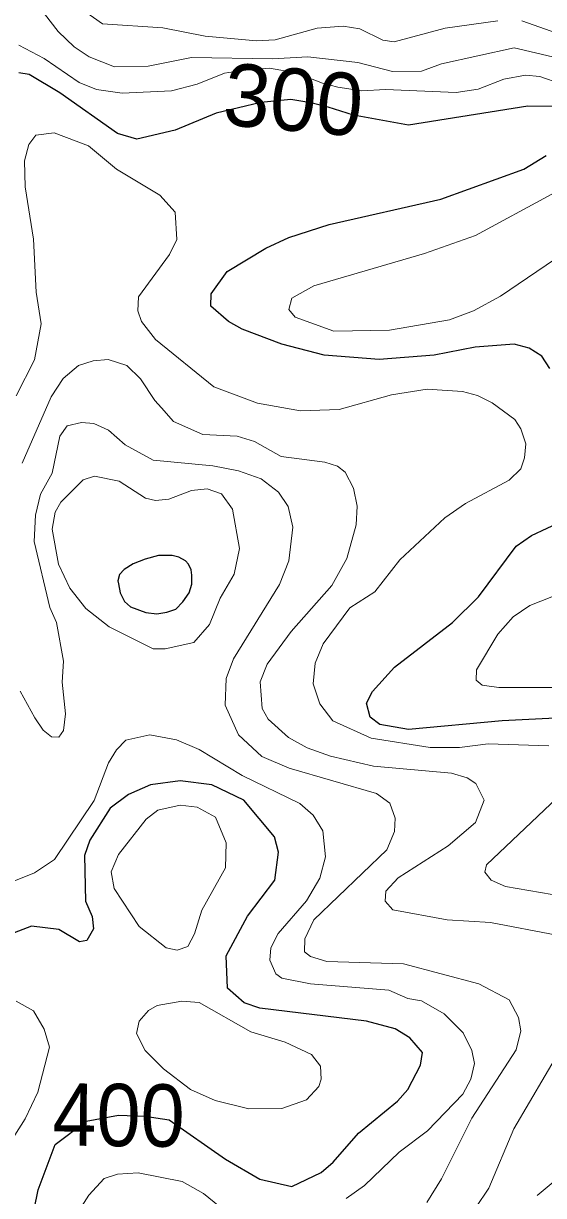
# Model space of a CAD drawing. Extents: x 673.6 to 698.9, y 7012 to 7040.1.
# Drawn here: x 679.215 to 679.882, y 7014.97 to 7016.474 of the extents above; entities that cross this region are included whole.
import ezdxf
from ezdxf.enums import TextEntityAlignment as Align

# ---------------------------------------------------------------- set-up
doc = ezdxf.new("R2010")
doc.units = 0
doc.header["$LTSCALE"] = 0.032
doc.layers.add('1', color=7, linetype='Continuous', lineweight=25)
doc.layers.add('2', color=7, linetype='Continuous', lineweight=13)
doc.layers.add('61', color=7, linetype='Continuous')

msp = doc.modelspace()

# ---------------------------------------------------------------- linework, layer by layer
at = {"layer": '1'}
for points in [[(679.8966, 7016.3679), (679.8622, 7016.3684), (679.7092, 7016.3438), (679.6386, 7016.3569), (679.6059, 7016.3668), (679.5839, 7016.3726), (679.5579, 7016.3769), (679.5195, 7016.3729), (679.4622, 7016.3592), (679.4098, 7016.3374), (679.3603, 7016.3259), (679.3355, 7016.3332), (679.2614, 7016.3856), (679.2223, 7016.4089), (679.2089, 7016.4111)], [(679.8903, 7016.0317), (679.8802, 7016.0475), (679.8638, 7016.0578), (679.8449, 7016.0627), (679.7948, 7016.059), (679.7422, 7016.0488), (679.6716, 7016.0431), (679.6009, 7016.0486), (679.5466, 7016.063), (679.4956, 7016.0821), (679.478, 7016.0918), (679.4554, 7016.1116), (679.4559, 7016.1276), (679.4765, 7016.1561), (679.526, 7016.1859), (679.5557, 7016.1999), (679.6074, 7016.2162), (679.7505, 7016.2487), (679.8572, 7016.2874), (679.8856, 7016.3049)], [(679.8977, 7015.5828), (679.8293, 7015.5795), (679.7089, 7015.5681), (679.6724, 7015.5747), (679.6599, 7015.584), (679.6552, 7015.6021), (679.6627, 7015.6171), (679.691, 7015.6483), (679.7654, 7015.7055), (679.7991, 7015.7384), (679.8471, 7015.8035), (679.8669, 7015.8174), (679.9271, 7015.8454)], [(679.2558, 7015.0357), (679.2954, 7015.0657), (679.3367, 7015.0733), (679.3709, 7015.072), (679.402, 7015.0674), (679.4742, 7015.0169), (679.5182, 7014.991), (679.5593, 7014.9815), (679.5972, 7014.9996), (679.6126, 7015.0128), (679.6451, 7015.0502), (679.695, 7015.0912), (679.7081, 7015.1062), (679.7243, 7015.1376), (679.7272, 7015.1537), (679.7109, 7015.1727), (679.692, 7015.1842), (679.6551, 7015.194), (679.5182, 7015.2105), (679.4982, 7015.2172), (679.4769, 7015.2362), (679.4752, 7015.2779), (679.5023, 7015.3288), (679.5377, 7015.375), (679.5424, 7015.4106), (679.5373, 7015.4303), (679.4979, 7015.4776), (679.4568, 7015.4974), (679.416, 7015.5022), (679.3778, 7015.4972), (679.3498, 7015.4849), (679.3264, 7015.4674), (679.3, 7015.4264), (679.2934, 7015.4065), (679.2944, 7015.3479), (679.3033, 7015.3281), (679.3049, 7015.3124), (679.2963, 7015.2976), (679.2867, 7015.2955), (679.2602, 7015.3117), (679.2253, 7015.3157), (679.1802, 7015.2988)], [(679.2177, 7014.8972), (679.2338, 7014.9772), (679.2558, 7015.0357)]]:
    msp.add_lwpolyline(points, dxfattribs=at)
msp.add_lwpolyline([(679.3368, 7015.7553), (679.339, 7015.7435), (679.3448, 7015.7324), (679.3521, 7015.7257), (679.3721, 7015.7184), (679.3861, 7015.7168), (679.3988, 7015.7187), (679.4106, 7015.7225), (679.4195, 7015.7321), (679.4278, 7015.7435), (679.4312, 7015.7549), (679.4309, 7015.7664), (679.43, 7015.7731), (679.4268, 7015.7804), (679.423, 7015.7845), (679.4144, 7015.7896), (679.4058, 7015.7915), (679.3883, 7015.7915), (679.3712, 7015.7867), (679.3556, 7015.7807), (679.3441, 7015.7734), (679.3384, 7015.767), (679.3362, 7015.7591)], close=True, dxfattribs=at)
at = {"layer": '2'}
for points in [[(679.2345, 7016.4963), (679.2596, 7016.464), (679.2802, 7016.4443), (679.2994, 7016.4314), (679.3318, 7016.4186), (679.3748, 7016.4194), (679.4304, 7016.4308), (679.5345, 7016.4292), (679.5797, 7016.4314), (679.6441, 7016.4244), (679.6885, 7016.4129), (679.7257, 7016.413), (679.7516, 7016.4227)], [(679.8239, 7016.4778), (679.7562, 7016.4686), (679.6908, 7016.4507), (679.6761, 7016.4529), (679.6465, 7016.4674), (679.6251, 7016.4711), (679.5918, 7016.4686), (679.5378, 7016.4534), (679.5142, 7016.4523), (679.4481, 7016.458), (679.3939, 7016.4687), (679.3162, 7016.4738), (679.2932, 7016.4902)], [(679.8994, 7016.4621), (679.8547, 7016.4777)], [(679.9314, 7016.3876), (679.8777, 7016.4062), (679.8592, 7016.4079), (679.8314, 7016.4028), (679.7986, 7016.3899), (679.7701, 7016.3858), (679.6797, 7016.3898), (679.6494, 7016.3881), (679.6184, 7016.3928), (679.5988, 7016.3979), (679.5644, 7016.411), (679.5306, 7016.4171), (679.4951, 7016.4141), (679.4731, 7016.4107), (679.438, 7016.3966), (679.405, 7016.3879), (679.3417, 7016.3849), (679.3087, 7016.3896), (679.2865, 7016.3987), (679.2414, 7016.4293), (679.209, 7016.4467)], [(679.7516, 7016.4227), (679.8449, 7016.4431), (679.9229, 7016.4248), (679.9579, 7016.4057), (679.9748, 7016.3798), (679.9795, 7016.3625)], [(679.2055, 7015.9967), (679.2293, 7016.0427), (679.2376, 7016.089), (679.2314, 7016.1296), (679.2277, 7016.1977), (679.2171, 7016.2649), (679.2163, 7016.2983), (679.222, 7016.319), (679.2306, 7016.331), (679.2543, 7016.334), (679.2982, 7016.3174), (679.3344, 7016.2876), (679.3899, 7016.254), (679.4098, 7016.2323), (679.4117, 7016.1973), (679.4022, 7016.1781), (679.3625, 7016.1235), (679.3618, 7016.1055), (679.3664, 7016.0919), (679.3842, 7016.0689), (679.4594, 7016.0081), (679.5152, 7015.987), (679.5704, 7015.9773), (679.6201, 7015.979), (679.6875, 7015.9979), (679.7331, 7016.0052), (679.7784, 7016.002), (679.7975, 7015.9969), (679.8163, 7015.9875), (679.8454, 7015.966), (679.8531, 7015.9542), (679.8596, 7015.9349), (679.8581, 7015.9171), (679.8532, 7015.9028), (679.8385, 7015.8881), (679.7824, 7015.8583), (679.7559, 7015.8398), (679.6981, 7015.7861), (679.6658, 7015.745), (679.634, 7015.7244), (679.5997, 7015.6782), (679.5892, 7015.6534), (679.5869, 7015.6269), (679.5952, 7015.601), (679.6119, 7015.5795), (679.6612, 7015.5573), (679.737, 7015.5451), (679.7745, 7015.5451), (679.8113, 7015.5498), (679.8893, 7015.5474)], [(679.9084, 7016.1798), (679.8271, 7016.1245), (679.7926, 7016.1056), (679.7618, 7016.0942), (679.6846, 7016.0809), (679.6131, 7016.0793), (679.5638, 7016.0976), (679.5557, 7016.1074), (679.5593, 7016.1219), (679.5875, 7016.1378), (679.7295, 7016.1793), (679.7953, 7016.2023), (679.8931, 7016.2552)], [(679.4894, 7015.9449), (679.4453, 7015.9469), (679.4076, 7015.9636), (679.392, 7015.9813), (679.3837, 7015.9903), (679.365, 7016.0183), (679.3477, 7016.0355), (679.3237, 7016.0431), (679.3046, 7016.0414), (679.2856, 7016.0353), (679.2658, 7016.0186), (679.2506, 7015.995), (679.2132, 7015.9102)], [(679.2105, 7015.6174), (679.2294, 7015.5831), (679.2401, 7015.5673), (679.2509, 7015.5588), (679.2605, 7015.5586), (679.2665, 7015.5671), (679.2689, 7015.5883), (679.2648, 7015.6289), (679.2664, 7015.6558), (679.2575, 7015.7055), (679.2489, 7015.7248), (679.2287, 7015.8097), (679.2303, 7015.8432), (679.2369, 7015.8704), (679.2518, 7015.8974), (679.2615, 7015.9449), (679.2712, 7015.9579), (679.2894, 7015.9624), (679.3052, 7015.9608), (679.3239, 7015.9526), (679.3455, 7015.9336), (679.3814, 7015.9141), (679.458, 7015.9067), (679.4909, 7015.9002), (679.5198, 7015.8899), (679.5424, 7015.8728), (679.5547, 7015.8543), (679.5605, 7015.8281), (679.5555, 7015.7847), (679.5436, 7015.7543), (679.4845, 7015.659)], [(679.6279, 7015.8984), (679.6179, 7015.9062), (679.6016, 7015.9115), (679.5455, 7015.9187), (679.5116, 7015.9377), (679.4894, 7015.9449)], [(679.8994, 7015.3041), (679.8145, 7015.3206), (679.7587, 7015.324), (679.6888, 7015.3368), (679.6792, 7015.3481), (679.68, 7015.3609), (679.6959, 7015.378), (679.76, 7015.4189), (679.7953, 7015.4487), (679.8063, 7015.4774), (679.7956, 7015.499), (679.7844, 7015.5062), (679.7644, 7015.5121), (679.6641, 7015.5211), (679.6092, 7015.5338), (679.5789, 7015.5449), (679.5552, 7015.5579), (679.5292, 7015.5814), (679.5212, 7015.5952), (679.5189, 7015.6296), (679.5279, 7015.6521), (679.5584, 7015.6938), (679.6109, 7015.7532), (679.63, 7015.7878), (679.6419, 7015.831), (679.6434, 7015.8548), (679.6384, 7015.8778), (679.6279, 7015.8984)], [(679.9361, 7015.6222), (679.8249, 7015.6223), (679.8035, 7015.6253), (679.7958, 7015.6314), (679.7964, 7015.645), (679.8236, 7015.6907), (679.8435, 7015.7128), (679.8647, 7015.7274), (679.9073, 7015.7439)], [(679.4845, 7015.659), (679.4751, 7015.6335), (679.4736, 7015.5993), (679.491, 7015.5612), (679.5208, 7015.5337), (679.5559, 7015.5187)], [(679.6293, 7014.9664), (679.6526, 7014.983), (679.697, 7015.0256), (679.7337, 7015.0533), (679.7789, 7015.1002), (679.789, 7015.1194), (679.794, 7015.1394), (679.7904, 7015.1562), (679.7793, 7015.179), (679.7547, 7015.2035), (679.7256, 7015.2201), (679.7081, 7015.2229), (679.6838, 7015.2335), (679.5833, 7015.2418), (679.5466, 7015.249), (679.5387, 7015.2547), (679.5311, 7015.2723), (679.5325, 7015.288), (679.5419, 7015.3066), (679.5784, 7015.3484), (679.5951, 7015.3774), (679.6024, 7015.4046), (679.5992, 7015.4382), (679.5866, 7015.4582), (679.5698, 7015.4731), (679.4955, 7015.5093), (679.4405, 7015.5425), (679.4113, 7015.5548), (679.3773, 7015.5615), (679.3464, 7015.5544), (679.3343, 7015.5422), (679.3241, 7015.5256), (679.3055, 7015.4771), (679.2548, 7015.4015)], [(679.5559, 7015.5187), (679.668, 7015.4863), (679.6853, 7015.4736), (679.692, 7015.4543), (679.691, 7015.4374), (679.6815, 7015.4138), (679.5877, 7015.3239), (679.576, 7015.2995), (679.5757, 7015.283), (679.5835, 7015.2768), (679.6044, 7015.2704), (679.7029, 7015.2673), (679.7992, 7015.2416), (679.8383, 7015.2212), (679.8505, 7015.1985), (679.8531, 7015.1816), (679.8473, 7015.1572), (679.7904, 7015.0695), (679.7513, 7014.9915), (679.7327, 7014.961)], [(679.9082, 7015.4884), (679.8092, 7015.3944), (679.8071, 7015.3853), (679.815, 7015.375), (679.8336, 7015.3667), (679.9534, 7015.3461)], [(679.2548, 7015.4015), (679.2292, 7015.3843), (679.2006, 7015.3728), (679.1821, 7015.37), (679.1683, 7015.3778), (679.1662, 7015.3938)], [(679.1874, 7015.0221), (679.2171, 7015.0684), (679.2334, 7015.1026), (679.2483, 7015.1604), (679.2416, 7015.1837), (679.2279, 7015.2071), (679.2056, 7015.2196)], [(679.7955, 7014.9548), (679.812, 7014.9796), (679.8443, 7015.0557), (679.9047, 7015.1582)], [(679.273, 7014.9305), (679.299, 7014.9704), (679.3184, 7014.9919), (679.3355, 7014.9977), (679.3621, 7014.9993), (679.4186, 7014.988), (679.4458, 7014.9728), (679.4735, 7014.9506)], [(679.9077, 7014.998), (679.8742, 7014.97)]]:
    msp.add_lwpolyline(points, dxfattribs=at)
for points in [[(679.3966, 7015.6716), (679.4338, 7015.6797), (679.4536, 7015.703), (679.4674, 7015.7367), (679.4852, 7015.7676), (679.4923, 7015.8005), (679.4834, 7015.8512), (679.469, 7015.8705), (679.4505, 7015.877), (679.4307, 7015.8749), (679.4017, 7015.8637), (679.3844, 7015.8623), (679.3717, 7015.8653), (679.3378, 7015.8868), (679.3062, 7015.8934), (679.2914, 7015.8886), (679.2627, 7015.8598), (679.2557, 7015.8471), (679.2517, 7015.8252), (679.2598, 7015.7804), (679.2743, 7015.7495), (679.2949, 7015.7236), (679.3249, 7015.7), (679.3815, 7015.6716)], [(679.3313, 7015.3642), (679.3273, 7015.3856), (679.3371, 7015.4076), (679.3725, 7015.453), (679.3875, 7015.4645), (679.416, 7015.471), (679.4377, 7015.4684), (679.4616, 7015.4555), (679.4752, 7015.4227), (679.4742, 7015.3906), (679.444, 7015.3364), (679.4343, 7015.3058), (679.426, 7015.2899), (679.4121, 7015.2851), (679.398, 7015.2882), (679.3636, 7015.3155)], [(679.418, 7015.2196), (679.4405, 7015.2179), (679.5066, 7015.18), (679.551, 7015.1669), (679.5844, 7015.1513), (679.5961, 7015.136), (679.5969, 7015.1196), (679.5939, 7015.11), (679.5782, 7015.0931), (679.5466, 7015.0817), (679.5042, 7015.0813), (679.461, 7015.092), (679.4291, 7015.1062), (679.3947, 7015.1328), (679.371, 7015.1561), (679.3601, 7015.178), (679.3633, 7015.1938), (679.3755, 7015.2076), (679.3867, 7015.2139)]]:
    msp.add_lwpolyline(points, close=True, dxfattribs=at)

# ---------------------------------------------------------------- texts
at = {"layer": '61'}
msp.add_text('300', height=0.08, rotation=354.962, dxfattribs=at).set_placement((679.558, 7016.3368), align=Align.CENTER)
at = {"layer": '61', "width": 0.95}
msp.add_text('400', height=0.08, rotation=359.377, dxfattribs=at).set_placement((679.3366, 7015.0334), align=Align.CENTER)

doc.saveas('drawing.dxf')
